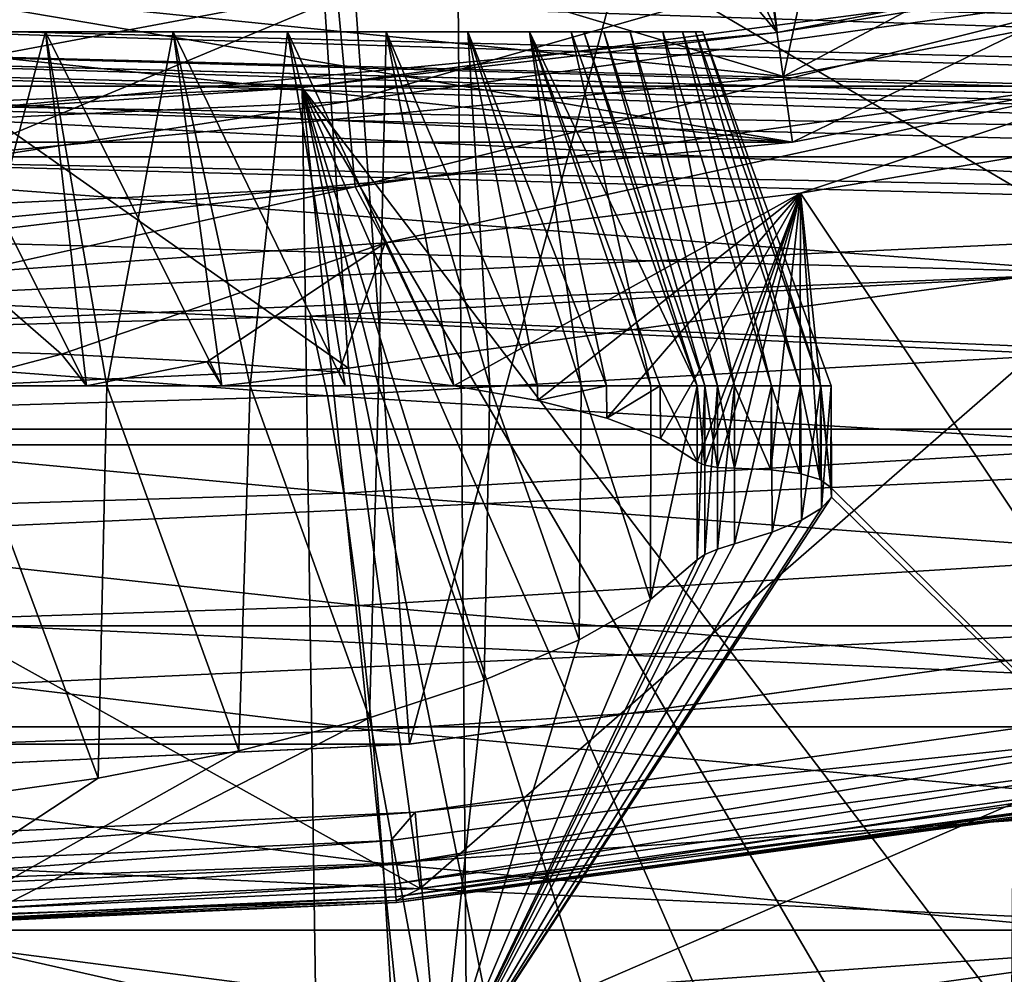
# Model space of a CAD drawing. Header units: metres. Extents: x -22 to 22, y 0 to 204.
# Tile 283 of 497: x 1.06 to 3.29, y 160.23 to 162.39. Entities that reach past the tile are written whole.
import ezdxf

# ---------------------------------------------------------------- set-up
doc = ezdxf.new("R2010")
doc.units = ezdxf.units.M
doc.layers.add('solid_002_SW0002', color=7, linetype='CONTINUOUS')
doc.layers.add('solid_002_SW0002_01', color=7, linetype='CONTINUOUS')

msp = doc.modelspace()

# ---------------------------------------------------------------- linework, layer by layer
at = {"layer": 'solid_002_SW0002'}
for points in [[(2.719617, 81.176041, 275.085602), (1.887785, 182.670227, 261.700287), (0, 182.667419, 261.678955)], [(0, 81.175316, 275.040649), (2.719617, 81.176041, 275.085602), (0, 182.667419, 261.678955)], [(9.677405, 162.237411), (-9.677404, 162.237411), (-11.428459, 163.213669)], [(11.42846, 163.213669), (9.677405, 162.237411), (-11.428459, 163.213669)], [(9.361092, 162.861877, 0.72), (-9.361092, 162.861877, 0.72), (-7.585134, 162.077988, 0.72)], [(1.751437, 162.758987, 254.100876), (0, 162.371643, 253.694275), (0, 162.678009, 254.100876)], [(1.751437, 162.758987, 254.100876), (1.779704, 162.453934, 253.694275), (0, 162.371643, 253.694275)], [(-4.656958, 162.466919, 241.25), (2.809744, 162.111191, 241.25), (-2.809744, 162.111191, 241.25)], [(0, 162.410004, 241.25), (2.809744, 162.111191, 241.25), (-4.656958, 162.466919, 241.25)], [(1.779704, 162.453934, 253.694275), (0, 162.119415, 253.25206), (0, 162.371643, 253.694275)], [(1.779704, 162.453934, 253.694275), (1.802978, 162.202774, 253.25206), (0, 162.119415, 253.25206)], [(2.075396, 162.360001, 247.829117), (-2.075396, 162.360001, 247.829117), (-2.21486, 162.360001, 248.138855)], [(0, 162.360001, 248.050003), (2.075396, 162.360001, 247.829117), (-2.21486, 162.360001, 248.138855)], [(1.891201, 162.360001, 247.540298), (-1.891201, 162.360001, 247.540298), (-2.075396, 162.360001, 247.829117)], [(2.075396, 162.360001, 247.829117), (1.891201, 162.360001, 247.540298), (-2.075396, 162.360001, 247.829117)], [(1.667825, 162.360001, 247.282181), (-1.667825, 162.360001, 247.282181), (-1.891201, 162.360001, 247.540298)], [(1.891201, 162.360001, 247.540298), (1.667825, 162.360001, 247.282181), (-1.891201, 162.360001, 247.540298)], [(1.409706, 162.360001, 247.058792), (-1.409706, 162.360001, 247.058792), (-1.667825, 162.360001, 247.282181)], [(1.667825, 162.360001, 247.282181), (1.409706, 162.360001, 247.058792), (-1.667825, 162.360001, 247.282181)], [(1.120879, 162.360001, 246.874603), (-1.120878, 162.360001, 246.874603), (-1.409706, 162.360001, 247.058792)], [(1.409706, 162.360001, 247.058792), (1.120879, 162.360001, 246.874603), (-1.409706, 162.360001, 247.058792)], [(1.120879, 162.360001, 246.874603), (0.811142, 162.360001, 246.735138), (-1.120878, 162.360001, 246.874603)], [(5.315072, 162.144531, 221.805389), (-0.000002, 162.284348, 221.837875), (0, 162.309998, 221.446426)], [(12.209712, 161.99028, 218.229767), (5.797705, 162.158188, 221.405746), (0, 162.309998, 221.446426)], [(5.065565, 162.12027, 221.99321), (0.000002, 162.207809, 222.222626), (-0.000002, 162.284348, 221.837875)], [(5.315072, 162.144531, 221.805389), (5.065565, 162.12027, 221.99321), (-0.000002, 162.284348, 221.837875)], [(7.841535, 161.426636), (-7.841534, 161.426636), (-9.677404, 162.237411)], [(9.677405, 162.237411), (7.841535, 161.426636), (-9.677404, 162.237411)], [(1.755247, 158.565765, 198.45546), (1.701262, 162.23436, 196.748383), (-0.000197, 162.160004, 196.748383)], [(1.802978, 162.202774, 253.25206), (0, 161.9254, 252.781387), (0, 162.119415, 253.25206)], [(1.802978, 162.202774, 253.25206), (1.820879, 162.009583, 252.781387), (0, 161.9254, 252.781387)], [(1.447526, 158.458008, 198.495682), (1.755247, 158.565765, 198.45546), (-0.000197, 162.160004, 196.748383)], [(1.145258, 158.370316, 198.528671), (1.447526, 158.458008, 198.495682), (-0.000197, 162.160004, 196.748383)], [(0.848514, 158.303604, 198.553833), (1.145258, 158.370316, 198.528671), (-0.000197, 162.160004, 196.748383)], [(7.585134, 162.077988, 0.72), (-7.585134, 162.077988, 0.72), (-5.748125, 161.462158, 0.72)], [(-0.000002, 162.081726, 222.594086), (3.528655, 161.815811, 222.921158), (0, 161.908218, 222.945908)], [(4.182493, 161.969589, 222.570999), (3.528655, 161.815811, 222.921158), (-0.000002, 162.081726, 222.594086)], [(4.305026, 161.995117, 222.498642), (4.182493, 161.969589, 222.570999), (-0.000002, 162.081726, 222.594086)], [(1.820879, 162.009583, 252.781387), (0, 161.793335, 252.292862), (0, 161.9254, 252.781387)], [(3.528655, 161.815811, 222.921158), (0, 161.669617, 223.359177), (0, 161.908218, 222.945908)], [(5.748125, 161.462158, 0.72), (-5.748125, 161.462158, 0.72), (-3.857466, 161.017426, 0.72)], [(5.942489, 160.789688), (-5.942489, 160.789688), (-7.841534, 161.426636)], [(7.841535, 161.426636), (5.942489, 160.789688), (-7.841534, 161.426636)], [(3.857466, 161.017426, 0.72), (-3.857466, 161.017426, 0.72), (-1.942222, 160.750229, 0.72)], [(3.987926, 160.329697), (-3.987926, 160.329697), (-5.942489, 160.789688)], [(5.942489, 160.789688), (3.987926, 160.329697), (-5.942489, 160.789688)], [(1.913722, 160.396805, 241.495361), (1.967811, 160.423935, 241.550888), (0, 160.332962, 241.550888)], [(1.913722, 160.396805, 241.495361), (0, 160.332962, 241.550888), (0, 160.310867, 241.495361)], [(2.003748, 160.053009), (-2.003747, 160.053009), (-3.987926, 160.329697)], [(3.987926, 160.329697), (2.003748, 160.053009), (-3.987926, 160.329697)]]:
    msp.add_3dface(points, dxfattribs=at)
at = {"layer": 'solid_002_SW0002_01'}
for points in [[(2.719617, 81.176041, 275.085602), (3.472393, 182.67691, 261.751129), (1.887785, 182.670227, 261.700287)], [(2.719617, 81.176041, 275.085602), (5.436296, 81.178215, 275.220306), (3.472393, 182.67691, 261.751129)], [(3.857717, 161.017441, 3), (3.2178, 165.476883, 3), (4.790751, 165.871078, 3)], [(1.943313, 160.750412, 3), (1.617698, 165.239838, 3), (3.2178, 165.476883, 3)], [(3.857717, 161.017441, 3), (1.943313, 160.750412, 3), (3.2178, 165.476883, 3)], [(0, 160.660004, 3), (0, 165.160004, 3), (1.617698, 165.239838, 3)], [(1.943313, 160.750412, 3), (0, 160.660004, 3), (1.617698, 165.239838, 3)], [(2.494315, 164.843979, 191.149994), (1.666222, 164.741852, 191.149994), (2.775043, 162.358475, 195.480133)], [(2.494315, 164.843979, 191.149994), (2.775043, 162.358475, 195.480133), (4.597144, 162.709641, 195.480133)], [(1.666222, 164.741852, 191.149994), (0.834116, 164.680481, 191.149994), (2.775043, 162.358475, 195.480133)], [(0.834116, 164.680481, 191.149994), (0.927815, 162.182083, 195.480133), (2.775043, 162.358475, 195.480133)], [(1.71753, 162.948212, 245.122559), (3.596361, 161.842422, 243.388596), (3.420681, 163.183533, 245.122559)], [(1.71753, 162.948212, 245.122559), (0, 162.869553, 245.122559), (1.805449, 161.599823, 243.388596)], [(1.71753, 162.948212, 245.122559), (1.805449, 161.599823, 243.388596), (3.596361, 161.842422, 243.388596)], [(2.809744, 162.111191, 241.25), (4.538206, 162.952591, 240.75), (2.739466, 162.605927, 240.75)], [(2.809744, 162.111191, 241.25), (4.656958, 162.466919, 241.25), (4.538206, 162.952591, 240.75)], [(0, 162.869553, 245.122559), (0, 161.518738, 243.388596), (1.805449, 161.599823, 243.388596)], [(9.361092, 162.861877, 0.72), (-7.585134, 162.077988, 0.72), (7.585134, 162.077988, 0.72)], [(2.789274, 162.259491, 239.149994), (2.867541, 162.624771, 239.5), (3.77355, 162.783478, 239.5)], [(4.620719, 162.612457, 239.149994), (2.789274, 162.259491, 239.149994), (3.77355, 162.783478, 239.5)], [(-0.000011, 162.76828, 217.470322), (12.193681, 162.527069, 217.08078), (12.193675, 162.341965, 217.265656)], [(0, 162.6091, 217.650711), (-0.000011, 162.76828, 217.470322), (12.193675, 162.341965, 217.265656)], [(3.389744, 162.456879, 196.748383), (4.597144, 162.709641, 195.480133), (2.775043, 162.358475, 195.480133)], [(1.779704, 162.453934, 253.694275), (3.544225, 162.700073, 253.694275), (1.802978, 162.202774, 253.25206)], [(3.544225, 162.700073, 253.694275), (3.590573, 162.452133, 253.25206), (1.802978, 162.202774, 253.25206)], [(2.789274, 162.259491, 239.149994), (1.954986, 162.509537, 239.5), (2.867541, 162.624771, 239.5)], [(2.789274, 162.259491, 238.25), (2.867541, 162.624771, 237.899994), (1.954986, 162.509537, 237.899994)], [(4.620719, 162.612457, 238.25), (2.867541, 162.624771, 237.899994), (2.789274, 162.259491, 238.25)], [(-0.000013, 162.480804, 217.854324), (0, 162.6091, 217.650711), (12.195352, 162.191772, 217.479858)], [(0, 162.6091, 217.650711), (12.193675, 162.341965, 217.265656), (12.195352, 162.191772, 217.479858)], [(2.809744, 162.111191, 241.25), (2.739466, 162.605927, 240.75), (0.91592, 162.431808, 240.75)], [(2.789274, 162.259491, 238.25), (2.789274, 162.259491, 239.149994), (4.620719, 162.612457, 239.149994)], [(4.620719, 162.612457, 238.25), (2.789274, 162.259491, 238.25), (4.620719, 162.612457, 239.149994)], [(0.932573, 162.082199, 239.149994), (1.037968, 162.438004, 239.5), (1.954986, 162.509537, 239.5)], [(2.789274, 162.259491, 239.149994), (0.932573, 162.082199, 239.149994), (1.954986, 162.509537, 239.5)], [(2.789274, 162.259491, 238.25), (1.954986, 162.509537, 237.899994), (1.037968, 162.438004, 237.899994)], [(-0.000013, 162.480804, 217.854324), (12.195352, 162.191772, 217.479858), (12.198659, 162.08107, 217.716873)], [(0, 162.386719, 218.075867), (-0.000013, 162.480804, 217.854324), (12.198659, 162.08107, 217.716873)], [(1.778139, 162.470825, 172.802139), (1.780779, 162.442337, 172.388748), (0, 162.360001, 172.388748)], [(1.778139, 162.470825, 172.802139), (0, 162.360001, 172.388748), (0, 162.388626, 172.802139)], [(0, 162.410004, 241.25), (4.656958, 162.466919, 241.25), (2.809744, 162.111191, 241.25)], [(1.780779, 162.442337, 172.388748), (1.780779, 162.442337, 23.978655), (0, 162.360001, 23.978655)], [(0, 162.394424, 23.525528), (0, 162.360001, 23.978655), (1.780779, 162.442337, 23.978655)], [(0, 162.360001, 172.388748), (1.780779, 162.442337, 172.388748), (0, 162.360001, 23.978655)], [(1.701262, 162.23436, 196.748383), (3.389744, 162.456879, 196.748383), (2.775043, 162.358475, 195.480133)], [(3.688267, 159.619247, 198.076065), (3.389744, 162.456879, 196.748383), (1.701262, 162.23436, 196.748383)], [(1.802978, 162.202774, 253.25206), (3.590573, 162.452133, 253.25206), (1.820879, 162.009583, 252.781387)], [(3.590573, 162.452133, 253.25206), (3.626224, 162.261414, 252.781387), (1.820879, 162.009583, 252.781387)], [(0.941168, 161.932587, 241.25), (2.809744, 162.111191, 241.25), (0.91592, 162.431808, 240.75)], [(2.789274, 162.259491, 238.25), (1.037968, 162.438004, 237.899994), (0.932573, 162.082199, 238.25)], [(0, 162.386719, 218.075867), (12.198659, 162.08107, 217.716873), (12.203497, 162.013214, 217.969498)], [(0.000055, 162.3293, 218.309586), (0, 162.386719, 218.075867), (12.203497, 162.013214, 217.969498)], [(-2.075396, 162.360001, 250.070877), (2.075396, 162.360001, 250.070877), (2.21486, 162.360001, 249.761139)], [(0, 162.360001, 249.850006), (-2.075396, 162.360001, 250.070877), (2.21486, 162.360001, 249.761139)], [(-2.075396, 162.360001, 250.070877), (-1.891201, 162.360001, 250.359711), (2.075396, 162.360001, 250.070877)], [(-1.891201, 162.360001, 250.359711), (1.891201, 162.360001, 250.359711), (2.075396, 162.360001, 250.070877)], [(-1.891201, 162.360001, 250.359711), (-1.667825, 162.360001, 250.617828), (1.891201, 162.360001, 250.359711)], [(-1.667825, 162.360001, 250.617828), (1.667825, 162.360001, 250.617828), (1.891201, 162.360001, 250.359711)], [(-1.667825, 162.360001, 250.617828), (-1.409706, 162.360001, 250.841202), (1.667825, 162.360001, 250.617828)], [(-1.409706, 162.360001, 250.841202), (1.409706, 162.360001, 250.841202), (1.667825, 162.360001, 250.617828)], [(-1.409706, 162.360001, 250.841202), (-1.120878, 162.360001, 251.025391), (1.409706, 162.360001, 250.841202)], [(-1.120878, 162.360001, 251.025391), (1.120879, 162.360001, 251.025391), (1.409706, 162.360001, 250.841202)], [(-1.120878, 162.360001, 251.025391), (-0.811142, 162.360001, 251.164856), (1.120879, 162.360001, 251.025391)], [(-0.811142, 162.360001, 251.164856), (0.811142, 162.360001, 251.164856), (1.120879, 162.360001, 251.025391)], [(0, 162.360001, 248.050003), (0.189137, 162.360001, 248.070328), (2.075396, 162.360001, 247.829117)], [(0.189137, 162.360001, 249.829681), (0, 162.360001, 249.850006), (2.21486, 162.360001, 249.761139)], [(0.189137, 162.360001, 248.070328), (0.365436, 162.360001, 248.12767), (2.075396, 162.360001, 247.829117)], [(0.365436, 162.360001, 249.772339), (0.189137, 162.360001, 249.829681), (2.21486, 162.360001, 249.761139)], [(0.365436, 162.360001, 248.12767), (2.21486, 162.360001, 248.138855), (2.075396, 162.360001, 247.829117)], [(0.365436, 162.360001, 248.12767), (0.529417, 162.360001, 248.222336), (2.21486, 162.360001, 248.138855)], [(0.529417, 162.360001, 249.677658), (0.365436, 162.360001, 249.772339), (2.21486, 162.360001, 249.761139)], [(0.529417, 162.360001, 248.222336), (0.6684, 162.360001, 248.347733), (2.21486, 162.360001, 248.138855)], [(0.529417, 162.360001, 249.677658), (2.21486, 162.360001, 249.761139), (2.309251, 162.360001, 249.431046)], [(0.6684, 162.360001, 249.552261), (0.529417, 162.360001, 249.677658), (2.309251, 162.360001, 249.431046)], [(0.6684, 162.360001, 248.347733), (2.309251, 162.360001, 248.468948), (2.21486, 162.360001, 248.138855)], [(0.6684, 162.360001, 248.347733), (0.779417, 162.360001, 248.499985), (2.309251, 162.360001, 248.468948)], [(0.779417, 162.360001, 249.400009), (0.6684, 162.360001, 249.552261), (2.309251, 162.360001, 249.431046)], [(0.779417, 162.360001, 248.499985), (2.337638, 162.360001, 248.55986), (2.309251, 162.360001, 248.468948)], [(0.779417, 162.360001, 248.499985), (0.855772, 162.360001, 248.672256), (2.337638, 162.360001, 248.55986)], [(0.779417, 162.360001, 249.400009), (2.337638, 162.360001, 249.340134), (2.382701, 162.360001, 249.256943)], [(0.855772, 162.360001, 249.227737), (0.779417, 162.360001, 249.400009), (2.382701, 162.360001, 249.256943)], [(0.779417, 162.360001, 249.400009), (2.309251, 162.360001, 249.431046), (2.337638, 162.360001, 249.340134)], [(0.811142, 162.360001, 251.164856), (0.885011, 161.559998, 251.447845), (1.213452, 161.559998, 251.305847)], [(0.811142, 162.360001, 251.164856), (1.213452, 161.559998, 251.305847), (1.120879, 162.360001, 251.025391)], [(0.90965, 161.559998, 246.461014), (0.811142, 162.360001, 246.735138), (1.120879, 162.360001, 246.874603)], [(0.855772, 162.360001, 248.672256), (2.382701, 162.360001, 248.643051), (2.337638, 162.360001, 248.55986)], [(0.855772, 162.360001, 248.672256), (2.442821, 162.360001, 248.716095), (2.382701, 162.360001, 248.643051)], [(0.855772, 162.360001, 248.672256), (0.894879, 162.360001, 248.855316), (2.442821, 162.360001, 248.716095)], [(0.855772, 162.360001, 249.227737), (2.560478, 162.360001, 249.083282), (2.59048, 162.360001, 249.035431)], [(0.894879, 162.360001, 249.044678), (0.855772, 162.360001, 249.227737), (2.59048, 162.360001, 249.035431)], [(0.855772, 162.360001, 249.227737), (2.516376, 162.360001, 249.123383), (2.560478, 162.360001, 249.083282)], [(0.855772, 162.360001, 249.227737), (2.442821, 162.360001, 249.183899), (2.516376, 162.360001, 249.123383)], [(0.855772, 162.360001, 249.227737), (2.382701, 162.360001, 249.256943), (2.442821, 162.360001, 249.183899)], [(0.894879, 162.360001, 248.855316), (2.516376, 162.360001, 248.776611), (2.442821, 162.360001, 248.716095)], [(0.894879, 162.360001, 248.855316), (2.560478, 162.360001, 248.816711), (2.516376, 162.360001, 248.776611)], [(0.894879, 162.360001, 248.855316), (2.59048, 162.360001, 248.864578), (2.560478, 162.360001, 248.816711)], [(0.894879, 162.360001, 248.855316), (0.894879, 162.360001, 249.044678), (2.59048, 162.360001, 248.864578)], [(0.894879, 162.360001, 249.044678), (2.606651, 162.360001, 248.921249), (2.59048, 162.360001, 248.864578)], [(0.894879, 162.360001, 249.044678), (2.606651, 162.360001, 248.978745), (2.606651, 162.360001, 248.921249)], [(0.894879, 162.360001, 249.044678), (2.59048, 162.360001, 249.035431), (2.606651, 162.360001, 248.978745)], [(1.259744, 161.559998, 246.618576), (0.90965, 161.559998, 246.461014), (1.120879, 162.360001, 246.874603)], [(1.701262, 162.23436, 196.748383), (2.775043, 162.358475, 195.480133), (0.927815, 162.182083, 195.480133)], [(1.120879, 162.360001, 251.025391), (1.213452, 161.559998, 251.305847), (1.519768, 161.559998, 251.120895)], [(1.120879, 162.360001, 251.025391), (1.519768, 161.559998, 251.120895), (1.409706, 162.360001, 250.841202)], [(1.259744, 161.559998, 246.618576), (1.120879, 162.360001, 246.874603), (1.409706, 162.360001, 247.058792)], [(1.583378, 161.559998, 246.825043), (1.259744, 161.559998, 246.618576), (1.409706, 162.360001, 247.058792)], [(1.409706, 162.360001, 250.841202), (1.519768, 161.559998, 251.120895), (1.798376, 161.559998, 250.896362)], [(1.409706, 162.360001, 250.841202), (1.798376, 161.559998, 250.896362), (1.667825, 162.360001, 250.617828)], [(1.583378, 161.559998, 246.825043), (1.409706, 162.360001, 247.058792), (1.667825, 162.360001, 247.282181)], [(1.873833, 161.559998, 247.076172), (1.583378, 161.559998, 246.825043), (1.667825, 162.360001, 247.282181)], [(1.667825, 162.360001, 250.617828), (1.798376, 161.559998, 250.896362), (2.044195, 161.559998, 250.636353)], [(1.667825, 162.360001, 250.617828), (2.044195, 161.559998, 250.636353), (1.891201, 162.360001, 250.359711)], [(1.873833, 161.559998, 247.076172), (1.667825, 162.360001, 247.282181), (1.891201, 162.360001, 247.540298)], [(2.12495, 161.559998, 247.366623), (1.873833, 161.559998, 247.076172), (1.891201, 162.360001, 247.540298)], [(1.891201, 162.360001, 250.359711), (2.044195, 161.559998, 250.636353), (2.232931, 161.559998, 250.37706)], [(1.891201, 162.360001, 250.359711), (2.232931, 161.559998, 250.37706), (2.075396, 162.360001, 250.070877)], [(2.12495, 161.559998, 247.366623), (1.891201, 162.360001, 247.540298), (2.075396, 162.360001, 247.829117)], [(2.075396, 162.360001, 250.070877), (2.232931, 161.559998, 250.37706), (2.388965, 161.559998, 250.096893)], [(2.075396, 162.360001, 250.070877), (2.388965, 161.559998, 250.096893), (2.21486, 162.360001, 249.761139)], [(2.331425, 161.559998, 247.690262), (2.075396, 162.360001, 247.829117), (2.21486, 162.360001, 248.138855)], [(2.331425, 161.559998, 247.690262), (2.12495, 161.559998, 247.366623), (2.075396, 162.360001, 247.829117)], [(2.21486, 162.360001, 249.761139), (2.388965, 161.559998, 250.096893), (2.510015, 161.559998, 249.799896)], [(2.21486, 162.360001, 249.761139), (2.510015, 161.559998, 249.799896), (2.594307, 161.559998, 249.490433)], [(2.21486, 162.360001, 249.761139), (2.594307, 161.559998, 249.490433), (2.309251, 162.360001, 249.431046)], [(2.488983, 161.559998, 248.040344), (2.21486, 162.360001, 248.138855), (2.309251, 162.360001, 248.468948)], [(2.488983, 161.559998, 248.040344), (2.331425, 161.559998, 247.690262), (2.21486, 162.360001, 248.138855)], [(2.594307, 161.559998, 248.409561), (2.309251, 162.360001, 248.468948), (2.337638, 162.360001, 248.55986)], [(2.488983, 161.559998, 248.040344), (2.309251, 162.360001, 248.468948), (2.594307, 161.559998, 248.409561)], [(2.594307, 161.559998, 249.490433), (2.337638, 162.360001, 249.340134), (2.309251, 162.360001, 249.431046)], [(2.611203, 161.559998, 248.458191), (2.337638, 162.360001, 248.55986), (2.382701, 162.360001, 248.643051)], [(2.594307, 161.559998, 248.409561), (2.337638, 162.360001, 248.55986), (2.611203, 161.559998, 248.458191)], [(2.611203, 161.559998, 249.441803), (2.382701, 162.360001, 249.256943), (2.337638, 162.360001, 249.340134)], [(2.611203, 161.559998, 249.441803), (2.337638, 162.360001, 249.340134), (2.594307, 161.559998, 249.490433)], [(2.639951, 161.559998, 248.500885), (2.382701, 162.360001, 248.643051), (2.442821, 162.360001, 248.716095)], [(2.611203, 161.559998, 248.458191), (2.382701, 162.360001, 248.643051), (2.639951, 161.559998, 248.500885)], [(2.639951, 161.559998, 249.399109), (2.442821, 162.360001, 249.183899), (2.382701, 162.360001, 249.256943)], [(2.639951, 161.559998, 249.399109), (2.382701, 162.360001, 249.256943), (2.611203, 161.559998, 249.441803)], [(2.678646, 161.559998, 248.534836), (2.442821, 162.360001, 248.716095), (2.516376, 162.360001, 248.776611)], [(2.639951, 161.559998, 248.500885), (2.442821, 162.360001, 248.716095), (2.678646, 161.559998, 248.534836)], [(2.678646, 161.559998, 249.365158), (2.516376, 162.360001, 249.123383), (2.442821, 162.360001, 249.183899)], [(2.639951, 161.559998, 249.399109), (2.678646, 161.559998, 249.365158), (2.442821, 162.360001, 249.183899)], [(2.761749, 161.559998, 248.604843), (2.516376, 162.360001, 248.776611), (2.560478, 162.360001, 248.816711)], [(2.678646, 161.559998, 248.534836), (2.516376, 162.360001, 248.776611), (2.761749, 161.559998, 248.604843)], [(2.761749, 161.559998, 249.295166), (2.560478, 162.360001, 249.083282), (2.516376, 162.360001, 249.123383)], [(2.761749, 161.559998, 249.295166), (2.516376, 162.360001, 249.123383), (2.678646, 161.559998, 249.365158)], [(2.827765, 161.559998, 248.691116), (2.560478, 162.360001, 248.816711), (2.59048, 162.360001, 248.864578)], [(2.761749, 161.559998, 248.604843), (2.560478, 162.360001, 248.816711), (2.827765, 161.559998, 248.691116)], [(2.827765, 161.559998, 249.208878), (2.59048, 162.360001, 249.035431), (2.560478, 162.360001, 249.083282)], [(2.827765, 161.559998, 249.208878), (2.560478, 162.360001, 249.083282), (2.761749, 161.559998, 249.295166)], [(2.827765, 161.559998, 248.691116), (2.59048, 162.360001, 248.864578), (2.873581, 161.559998, 248.789627)], [(2.873581, 161.559998, 248.789627), (2.59048, 162.360001, 248.864578), (2.606651, 162.360001, 248.921249)], [(2.873581, 161.559998, 249.110382), (2.606651, 162.360001, 248.978745), (2.59048, 162.360001, 249.035431)], [(2.873581, 161.559998, 249.110382), (2.59048, 162.360001, 249.035431), (2.827765, 161.559998, 249.208878)], [(2.873581, 161.559998, 248.789627), (2.606651, 162.360001, 248.921249), (2.897041, 161.559998, 248.895691)], [(2.897041, 161.559998, 249.004318), (2.606651, 162.360001, 248.921249), (2.606651, 162.360001, 248.978745)], [(2.897041, 161.559998, 248.895691), (2.606651, 162.360001, 248.921249), (2.897041, 161.559998, 249.004318)], [(2.897041, 161.559998, 249.004318), (2.606651, 162.360001, 248.978745), (2.873581, 161.559998, 249.110382)], [(0.000055, 162.3293, 218.309586), (12.209712, 161.99028, 218.229767), (0, 162.309998, 218.549484)], [(12.209712, 161.99028, 218.229767), (0, 162.309998, 221.446426), (0, 162.309998, 218.549484)], [(5.315072, 162.144531, 221.805389), (0, 162.309998, 221.446426), (5.797705, 162.158188, 221.405746)], [(0.000055, 162.3293, 218.309586), (12.203497, 162.013214, 217.969498), (12.209712, 161.99028, 218.229767)], [(0.932573, 162.082199, 238.25), (0.932573, 162.082199, 239.149994), (2.789274, 162.259491, 239.149994)], [(2.789274, 162.259491, 238.25), (0.932573, 162.082199, 238.25), (2.789274, 162.259491, 239.149994)], [(1.820879, 162.009583, 252.781387), (3.626224, 162.261414, 252.781387), (1.888446, 161.883301, 252.292862)], [(3.626224, 162.261414, 252.781387), (2.82732, 161.99556, 252.292862), (1.888446, 161.883301, 252.292862)], [(3.626224, 162.261414, 252.781387), (3.75979, 162.152359, 252.292862), (2.82732, 161.99556, 252.292862)], [(-0.000197, 162.160004, 196.748383), (1.701262, 162.23436, 196.748383), (0.927815, 162.182083, 195.480133)], [(3.358185, 159.39679, 198.154327), (3.688267, 159.619247, 198.076065), (1.701262, 162.23436, 196.748383)], [(3.030298, 159.193146, 198.226715), (3.358185, 159.39679, 198.154327), (1.701262, 162.23436, 196.748383)], [(2.705376, 159.007919, 198.293289), (3.030298, 159.193146, 198.226715), (1.701262, 162.23436, 196.748383)], [(2.38495, 158.840546, 198.354233), (2.705376, 159.007919, 198.293289), (1.701262, 162.23436, 196.748383)], [(2.068269, 158.692825, 198.408493), (2.38495, 158.840546, 198.354233), (1.701262, 162.23436, 196.748383)], [(1.755247, 158.565765, 198.45546), (2.068269, 158.692825, 198.408493), (1.701262, 162.23436, 196.748383)], [(4.305026, 161.995117, 222.498642), (-0.000002, 162.081726, 222.594086), (0.000002, 162.207809, 222.222626)], [(4.777325, 162.080704, 222.196594), (4.305026, 161.995117, 222.498642), (0.000002, 162.207809, 222.222626)], [(5.065565, 162.12027, 221.99321), (4.777325, 162.080704, 222.196594), (0.000002, 162.207809, 222.222626)], [(2.82732, 161.99556, 252.292862), (3.75979, 162.152359, 252.292862), (4.00574, 160.231186, 242.790192)], [(-2.809744, 162.111191, 241.25), (2.809744, 162.111191, 241.25), (0.941168, 161.932587, 241.25)], [(7.585134, 162.077988, 0.72), (-5.748125, 161.462158, 0.72), (5.748125, 161.462158, 0.72)], [(1.820879, 162.009583, 252.781387), (0.945294, 161.815842, 252.292862), (0, 161.793335, 252.292862)], [(1.820879, 162.009583, 252.781387), (1.888446, 161.883301, 252.292862), (0.945294, 161.815842, 252.292862)], [(1.888446, 161.883301, 252.292862), (2.82732, 161.99556, 252.292862), (2.044195, 161.559998, 250.636353)], [(2.82732, 161.99556, 252.292862), (2.233203, 161.526993, 250.376648), (2.044195, 161.559998, 250.636353)], [(2.82732, 161.99556, 252.292862), (2.389859, 161.487213, 250.095016), (2.233203, 161.526993, 250.376648)], [(2.82732, 161.99556, 252.292862), (2.510847, 161.440979, 249.79744), (2.389859, 161.487213, 250.095016)], [(2.82732, 161.99556, 252.292862), (2.594307, 161.388519, 249.490433), (2.510847, 161.440979, 249.79744)], [(2.82732, 161.99556, 252.292862), (2.611412, 161.3806, 249.441391), (2.594307, 161.388519, 249.490433)], [(2.82732, 161.99556, 252.292862), (2.640258, 161.375687, 249.398758), (2.611412, 161.3806, 249.441391)], [(2.82732, 161.99556, 252.292862), (2.678646, 161.373779, 249.365158), (2.640258, 161.375687, 249.398758)], [(2.82732, 161.99556, 252.292862), (2.760305, 161.370651, 249.296677), (2.678646, 161.373779, 249.365158)], [(2.82732, 161.99556, 252.292862), (2.825884, 161.362274, 249.21196), (2.760305, 161.370651, 249.296677)], [(2.82732, 161.99556, 252.292862), (2.872084, 161.348801, 249.114731), (2.825884, 161.362274, 249.21196)], [(2.82732, 161.99556, 252.292862), (2.896447, 161.330566, 249.009506), (2.872084, 161.348801, 249.114731)], [(2.82732, 161.99556, 252.292862), (4.00574, 160.231186, 242.790192), (2.896447, 161.330566, 249.009506)], [(1.156934, 161.631607, 251.334122), (0.945294, 161.815842, 252.292862), (1.888446, 161.883301, 252.292862)], [(1.486569, 161.61467, 251.143768), (1.156934, 161.631607, 251.334122), (1.888446, 161.883301, 252.292862)], [(1.784192, 161.590775, 250.909378), (1.486569, 161.61467, 251.143768), (1.888446, 161.883301, 252.292862)], [(1.784192, 161.590775, 250.909378), (1.888446, 161.883301, 252.292862), (2.044195, 161.559998, 250.636353)], [(3.596361, 161.842422, 243.388596), (1.805449, 161.599823, 243.388596), (1.967811, 160.423935, 241.550888)], [(3.596361, 161.842422, 243.388596), (1.967811, 160.423935, 241.550888), (3.918833, 160.696091, 241.550888)], [(1.718523, 161.71785, 223.185623), (0, 161.669617, 223.359177), (3.528655, 161.815811, 222.921158)], [(1.156934, 161.631607, 251.334122), (0.801589, 161.643372, 251.475861), (0.945294, 161.815842, 252.292862)], [(3.582972, 161.639511, 223.17453), (1.718523, 161.71785, 223.185623), (3.528655, 161.815811, 222.921158)], [(1.758201, 161.537292, 223.445435), (0, 161.669617, 223.359177), (1.718523, 161.71785, 223.185623)], [(1.758201, 161.537292, 223.445435), (1.718523, 161.71785, 223.185623), (3.582972, 161.639511, 223.17453)], [(-0.000194, 161.486023, 223.625198), (0, 161.669617, 223.359177), (1.758201, 161.537292, 223.445435)], [(0.885011, 161.559998, 251.447845), (0.801589, 161.643372, 251.475861), (1.156934, 161.631607, 251.334122)], [(1.758201, 161.537292, 223.445435), (3.582972, 161.639511, 223.17453), (3.63467, 161.425018, 223.397141)], [(1.213452, 161.559998, 251.305847), (0.885011, 161.559998, 251.447845), (1.156934, 161.631607, 251.334122)], [(1.213452, 161.559998, 251.305847), (1.156934, 161.631607, 251.334122), (1.486569, 161.61467, 251.143768)], [(1.805449, 161.599823, 243.388596), (0, 161.518738, 243.388596), (1.967811, 160.423935, 241.550888)], [(1.519768, 161.559998, 251.120895), (1.213452, 161.559998, 251.305847), (1.486569, 161.61467, 251.143768)], [(1.519768, 161.559998, 251.120895), (1.486569, 161.61467, 251.143768), (1.784192, 161.590775, 250.909378)], [(1.798376, 161.559998, 250.896362), (1.519768, 161.559998, 251.120895), (1.784192, 161.590775, 250.909378)], [(1.798376, 161.559998, 250.896362), (1.784192, 161.590775, 250.909378), (2.044195, 161.559998, 250.636353)], [(0.90965, 161.559998, 246.461014), (1.239501, 160.673141, 246.607742), (0.898244, 160.625534, 246.456879)], [(1.259744, 161.559998, 246.618576), (1.239501, 160.673141, 246.607742), (0.90965, 161.559998, 246.461014)], [(1.259744, 161.559998, 246.618576), (1.557585, 160.735046, 246.806076), (1.239501, 160.673141, 246.607742)], [(1.583378, 161.559998, 246.825043), (1.557585, 160.735046, 246.806076), (1.259744, 161.559998, 246.618576)], [(1.583378, 161.559998, 246.825043), (1.852932, 160.810089, 247.055496), (1.557585, 160.735046, 246.806076)], [(1.873833, 161.559998, 247.076172), (1.852932, 160.810089, 247.055496), (1.583378, 161.559998, 246.825043)], [(1.873833, 161.559998, 247.076172), (2.112773, 160.894806, 247.350403), (1.852932, 160.810089, 247.055496)], [(2.12495, 161.559998, 247.366623), (2.112773, 160.894806, 247.350403), (1.873833, 161.559998, 247.076172)], [(2.232931, 161.559998, 250.37706), (2.044195, 161.559998, 250.636353), (2.233203, 161.526993, 250.376648)], [(2.12495, 161.559998, 247.366623), (2.327557, 160.986298, 247.683121), (2.112773, 160.894806, 247.350403)], [(2.331425, 161.559998, 247.690262), (2.327557, 160.986298, 247.683121), (2.12495, 161.559998, 247.366623)], [(2.388965, 161.559998, 250.096893), (2.232931, 161.559998, 250.37706), (2.233203, 161.526993, 250.376648)], [(2.388965, 161.559998, 250.096893), (2.233203, 161.526993, 250.376648), (2.389859, 161.487213, 250.095016)], [(2.331425, 161.559998, 247.690262), (2.488571, 161.077118, 248.03923), (2.327557, 160.986298, 247.683121)], [(2.488983, 161.559998, 248.040344), (2.488571, 161.077118, 248.03923), (2.331425, 161.559998, 247.690262)], [(2.510015, 161.559998, 249.799896), (2.388965, 161.559998, 250.096893), (2.389859, 161.487213, 250.095016)], [(2.510015, 161.559998, 249.799896), (2.389859, 161.487213, 250.095016), (2.510847, 161.440979, 249.79744)], [(2.594307, 161.559998, 248.409561), (2.594307, 161.16684, 248.409561), (2.488571, 161.077118, 248.03923)], [(2.488983, 161.559998, 248.040344), (2.594307, 161.559998, 248.409561), (2.488571, 161.077118, 248.03923)], [(2.510015, 161.559998, 249.799896), (2.510847, 161.440979, 249.79744), (2.594307, 161.388519, 249.490433)], [(2.594307, 161.559998, 249.490433), (2.510015, 161.559998, 249.799896), (2.594307, 161.388519, 249.490433)], [(2.594307, 161.559998, 249.490433), (2.594307, 161.388519, 249.490433), (2.611412, 161.3806, 249.441391)], [(2.611203, 161.559998, 249.441803), (2.594307, 161.559998, 249.490433), (2.611412, 161.3806, 249.441391)], [(2.611203, 161.559998, 248.458191), (2.611183, 161.179077, 248.458145), (2.594307, 161.16684, 248.409561)], [(2.594307, 161.559998, 248.409561), (2.611203, 161.559998, 248.458191), (2.594307, 161.16684, 248.409561)], [(2.639951, 161.559998, 248.500885), (2.63992, 161.191254, 248.500854), (2.611183, 161.179077, 248.458145)], [(2.611203, 161.559998, 248.458191), (2.639951, 161.559998, 248.500885), (2.611183, 161.179077, 248.458145)], [(2.611203, 161.559998, 249.441803), (2.611412, 161.3806, 249.441391), (2.640258, 161.375687, 249.398758)], [(2.639951, 161.559998, 249.399109), (2.611203, 161.559998, 249.441803), (2.640258, 161.375687, 249.398758)], [(2.678646, 161.559998, 248.534836), (2.678646, 161.203384, 248.534836), (2.63992, 161.191254, 248.500854)], [(2.639951, 161.559998, 248.500885), (2.678646, 161.559998, 248.534836), (2.63992, 161.191254, 248.500854)], [(2.639951, 161.559998, 249.399109), (2.640258, 161.375687, 249.398758), (2.678646, 161.373779, 249.365158)], [(2.639951, 161.559998, 249.399109), (2.678646, 161.373779, 249.365158), (2.678646, 161.559998, 249.365158)], [(2.678646, 161.559998, 249.365158), (2.678646, 161.373779, 249.365158), (2.760305, 161.370651, 249.296677)], [(2.761749, 161.559998, 249.295166), (2.678646, 161.559998, 249.365158), (2.760305, 161.370651, 249.296677)], [(2.761749, 161.559998, 248.604843), (2.763171, 161.229568, 248.606339), (2.678646, 161.203384, 248.534836)], [(2.678646, 161.559998, 248.534836), (2.761749, 161.559998, 248.604843), (2.678646, 161.203384, 248.534836)], [(2.761749, 161.559998, 249.295166), (2.760305, 161.370651, 249.296677), (2.825884, 161.362274, 249.21196)], [(2.827765, 161.559998, 249.208878), (2.761749, 161.559998, 249.295166), (2.825884, 161.362274, 249.21196)], [(2.761749, 161.559998, 248.604843), (2.827765, 161.559998, 248.691116), (2.763171, 161.229568, 248.606339)], [(2.827765, 161.559998, 248.691116), (2.829673, 161.256424, 248.694305), (2.763171, 161.229568, 248.606339)], [(2.827765, 161.559998, 249.208878), (2.825884, 161.362274, 249.21196), (2.872084, 161.348801, 249.114731)], [(2.873581, 161.559998, 249.110382), (2.827765, 161.559998, 249.208878), (2.872084, 161.348801, 249.114731)], [(2.827765, 161.559998, 248.691116), (2.873581, 161.559998, 248.789627), (2.829673, 161.256424, 248.694305)], [(2.873581, 161.559998, 248.789627), (2.875123, 161.283386, 248.79425), (2.829673, 161.256424, 248.694305)], [(2.873581, 161.559998, 249.110382), (2.872084, 161.348801, 249.114731), (2.896447, 161.330566, 249.009506)], [(2.897041, 161.559998, 249.004318), (2.873581, 161.559998, 249.110382), (2.896447, 161.330566, 249.009506)], [(2.873581, 161.559998, 248.789627), (2.897041, 161.559998, 248.895691), (2.875123, 161.283386, 248.79425)], [(2.897041, 161.559998, 248.895691), (2.897592, 161.308517, 248.900986), (2.875123, 161.283386, 248.79425)], [(2.897041, 161.559998, 249.004318), (2.896447, 161.330566, 249.009506), (2.897592, 161.308517, 248.900986)], [(2.897041, 161.559998, 248.895691), (2.897041, 161.559998, 249.004318), (2.897592, 161.308517, 248.900986)], [(-0.000194, 161.486023, 223.625198), (1.758201, 161.537292, 223.445435), (1.795377, 161.317322, 223.673233)], [(1.795377, 161.317322, 223.673233), (1.758201, 161.537292, 223.445435), (3.63467, 161.425018, 223.397141)], [(0, 161.518738, 243.388596), (0, 160.332962, 241.550888), (1.967811, 160.423935, 241.550888)], [(-0.000025, 161.26239, 223.858093), (-0.000194, 161.486023, 223.625198), (1.795377, 161.317322, 223.673233)], [(5.748125, 161.462158, 0.72), (-3.857466, 161.017426, 0.72), (3.857466, 161.017426, 0.72)], [(1.795377, 161.317322, 223.673233), (3.63467, 161.425018, 223.397141), (3.682478, 161.177612, 223.583511)], [(4.00574, 160.231186, 242.790192), (2.897592, 161.308517, 248.900986), (2.896447, 161.330566, 249.009506)], [(-0.000025, 161.26239, 223.858093), (1.795377, 161.317322, 223.673233), (1.829274, 161.063507, 223.863235)], [(1.829274, 161.063507, 223.863235), (1.795377, 161.317322, 223.673233), (3.682478, 161.177612, 223.583511)], [(2.01145, 159.952988, 242.790192), (2.875123, 161.283386, 248.79425), (2.897592, 161.308517, 248.900986)], [(4.00574, 160.231186, 242.790192), (2.01145, 159.952988, 242.790192), (2.897592, 161.308517, 248.900986)], [(2.01145, 159.952988, 242.790192), (2.829673, 161.256424, 248.694305), (2.875123, 161.283386, 248.79425)], [(-0.000061, 161.004517, 224.05191), (-0.000025, 161.26239, 223.858093), (1.829274, 161.063507, 223.863235)], [(2.01145, 159.952988, 242.790192), (2.763171, 161.229568, 248.606339), (2.829673, 161.256424, 248.694305)], [(2.01145, 159.952988, 242.790192), (2.678646, 161.203384, 248.534836), (2.763171, 161.229568, 248.606339)], [(2.01145, 159.952988, 242.790192), (2.63992, 161.191254, 248.500854), (2.678646, 161.203384, 248.534836)], [(1.829274, 161.063507, 223.863235), (3.682478, 161.177612, 223.583511), (3.725224, 160.903351, 223.729065)], [(2.01145, 159.952988, 242.790192), (2.611183, 161.179077, 248.458145), (2.63992, 161.191254, 248.500854)], [(2.01145, 159.952988, 242.790192), (2.594307, 161.16684, 248.409561), (2.611183, 161.179077, 248.458145)], [(2.01145, 159.952988, 242.790192), (2.488571, 161.077118, 248.03923), (2.594307, 161.16684, 248.409561)], [(-0.000061, 161.004517, 224.05191), (1.829274, 161.063507, 223.863235), (1.85903, 160.782318, 224.01062)], [(1.85903, 160.782318, 224.01062), (1.829274, 161.063507, 223.863235), (3.725224, 160.903351, 223.729065)], [(2.01145, 159.952988, 242.790192), (2.327557, 160.986298, 247.683121), (2.488571, 161.077118, 248.03923)], [(3.857466, 161.017426, 0.72), (-1.942222, 160.750229, 0.72), (1.942222, 160.750229, 0.72)], [(3.857466, 161.017426, 0.72), (1.942222, 160.750229, 0.72), (1.943313, 160.750412, 3)], [(3.857466, 161.017426, 0.72), (1.943313, 160.750412, 3), (3.857717, 161.017441, 3)], [(-0.000032, 160.719131, 224.201675), (-0.000061, 161.004517, 224.05191), (1.85903, 160.782318, 224.01062)], [(2.01145, 159.952988, 242.790192), (2.112773, 160.894806, 247.350403), (2.327557, 160.986298, 247.683121)], [(2.01145, 159.952988, 242.790192), (1.852932, 160.810089, 247.055496), (2.112773, 160.894806, 247.350403)], [(1.85903, 160.782318, 224.01062), (3.725224, 160.903351, 223.729065), (3.761856, 160.608978, 223.830231)], [(3.885818, 160.865707, 241.25), (1.956497, 160.596542, 241.25), (2.003747, 160.053009, 241.25)], [(3.787755, 160.78775, 241.258835), (1.956497, 160.596542, 241.25), (3.885818, 160.865707, 241.25)], [(3.885818, 160.865707, 241.25), (2.003747, 160.053009, 241.25), (3.987925, 160.329697, 241.25)], [(1.557585, 160.735046, 246.806076), (1.852932, 160.810089, 247.055496), (0, 159.860001, 242.790192)], [(2.01145, 159.952988, 242.790192), (0, 159.860001, 242.790192), (1.852932, 160.810089, 247.055496)], [(-0.000032, 160.719131, 224.201675), (1.85903, 160.782318, 224.01062), (1.883887, 160.480911, 224.111603)], [(1.883887, 160.480911, 224.111603), (1.85903, 160.782318, 224.01062), (3.761856, 160.608978, 223.830231)], [(3.787755, 160.78775, 241.258835), (1.901532, 160.532242, 241.258835), (1.956497, 160.596542, 241.25)], [(1.906364, 160.478561, 241.28479), (1.901532, 160.532242, 241.258835), (3.787755, 160.78775, 241.258835)], [(3.797379, 160.734711, 241.28479), (1.906364, 160.478561, 241.28479), (3.787755, 160.78775, 241.258835)], [(1.942222, 160.750229, 0.72), (-1.942222, 160.750229, 0.72), (0, 160.660004, 0.72)], [(0, 160.660004, 0.72), (0, 160.660004, 3), (1.943313, 160.750412, 3)], [(1.942222, 160.750229, 0.72), (0, 160.660004, 0.72), (1.943313, 160.750412, 3)], [(1.239501, 160.673141, 246.607742), (1.557585, 160.735046, 246.806076), (0, 159.860001, 242.790192)], [(1.910292, 160.434921, 241.3255), (1.906364, 160.478561, 241.28479), (3.797379, 160.734711, 241.28479)], [(3.805204, 160.691605, 241.3255), (1.910292, 160.434921, 241.3255), (3.797379, 160.734711, 241.28479)], [(-0.000062, 160.413696, 224.303574), (-0.000032, 160.719131, 224.201675), (1.883887, 160.480911, 224.111603)], [(1.912965, 160.405212, 241.377365), (1.910292, 160.434921, 241.3255), (3.805204, 160.691605, 241.3255)], [(3.810528, 160.662262, 241.377365), (1.912965, 160.405212, 241.377365), (3.805204, 160.691605, 241.3255)], [(3.812035, 160.653961, 241.495361), (3.918833, 160.696091, 241.550888), (1.967811, 160.423935, 241.550888)], [(0.898244, 160.625534, 246.456879), (1.239501, 160.673141, 246.607742), (0, 159.860001, 242.790192)], [(1.914143, 160.39212, 241.43573), (1.912965, 160.405212, 241.377365), (3.810528, 160.662262, 241.377365)], [(3.812875, 160.649323, 241.43573), (1.914143, 160.39212, 241.43573), (3.810528, 160.662262, 241.377365)], [(3.812035, 160.653961, 241.495361), (1.967811, 160.423935, 241.550888), (1.913722, 160.396805, 241.495361)], [(3.812035, 160.653961, 241.495361), (1.913722, 160.396805, 241.495361), (3.812875, 160.649323, 241.43573)], [(1.913722, 160.396805, 241.495361), (1.914143, 160.39212, 241.43573), (3.812875, 160.649323, 241.43573)], [(1.956497, 160.596542, 241.25), (0, 160.505646, 241.25), (2.003747, 160.053009, 241.25)], [(0, 160.446854, 241.258835), (0, 160.505646, 241.25), (1.956497, 160.596542, 241.25)], [(1.901532, 160.532242, 241.258835), (0, 160.446854, 241.258835), (1.956497, 160.596542, 241.25)], [(1.883887, 160.480911, 224.111603), (3.761856, 160.608978, 223.830231), (3.791475, 160.301712, 223.884506)], [(0, 160.392944, 241.28479), (0, 160.446854, 241.258835), (1.901532, 160.532242, 241.258835)], [(1.906364, 160.478561, 241.28479), (0, 160.392944, 241.28479), (1.901532, 160.532242, 241.258835)], [(0, 160.505646, 241.25), (-0.000001, 159.960007, 241.25), (2.003747, 160.053009, 241.25)], [(-0.000062, 160.413696, 224.303574), (1.883887, 160.480911, 224.111603), (1.903215, 160.166931, 224.163651)], [(0, 160.349121, 241.3255), (0, 160.392944, 241.28479), (1.906364, 160.478561, 241.28479)], [(1.910292, 160.434921, 241.3255), (0, 160.349121, 241.3255), (1.906364, 160.478561, 241.28479)], [(1.903215, 160.166931, 224.163651), (1.883887, 160.480911, 224.111603), (3.791475, 160.301712, 223.884506)], [(0, 160.319305, 241.377365), (0, 160.349121, 241.3255), (1.910292, 160.434921, 241.3255)], [(1.912965, 160.405212, 241.377365), (0, 160.319305, 241.377365), (1.910292, 160.434921, 241.3255)], [(-0.000043, 160.096085, 224.355057), (-0.000062, 160.413696, 224.303574), (1.903215, 160.166931, 224.163651)], [(0, 160.306168, 241.43573), (0, 160.319305, 241.377365), (1.912965, 160.405212, 241.377365)], [(1.914143, 160.39212, 241.43573), (0, 160.306168, 241.43573), (1.912965, 160.405212, 241.377365)], [(1.913722, 160.396805, 241.495361), (0, 160.310867, 241.495361), (1.914143, 160.39212, 241.43573)], [(0, 160.310867, 241.495361), (0, 160.306168, 241.43573), (1.914143, 160.39212, 241.43573)], [(2.933688, 160.00264, 241.234818), (4.863228, 160.352814, 241.234818), (3.987925, 160.329697, 241.25)], [(4.896667, 160.206299, 241.189407), (4.863228, 160.352814, 241.234818), (2.933688, 160.00264, 241.234818)], [(4.863434, 160.351898, 0.015372), (2.933812, 160.001724, 0.015372), (3.987926, 160.329697)], [(2.953976, 159.852875, 0.060957), (2.933812, 160.001724, 0.015372), (4.863434, 160.351898, 0.015372)], [(4.896861, 160.205444, 0.060957), (2.953976, 159.852875, 0.060957), (4.863434, 160.351898, 0.015372)], [(2.933688, 160.00264, 241.234818), (3.987925, 160.329697, 241.25), (2.003747, 160.053009, 241.25)], [(2.933812, 160.001724, 0.015372), (2.003748, 160.053009), (3.987926, 160.329697)], [(1.903215, 160.166931, 224.163651), (3.791475, 160.301712, 223.884506), (3.813355, 159.98912, 223.890594)], [(3.8963, 160.189621, 242.725449), (2.01145, 159.952988, 242.790192), (4.00574, 160.231186, 242.790192)]]:
    msp.add_3dface(points, dxfattribs=at)

doc.saveas('drawing.dxf')
